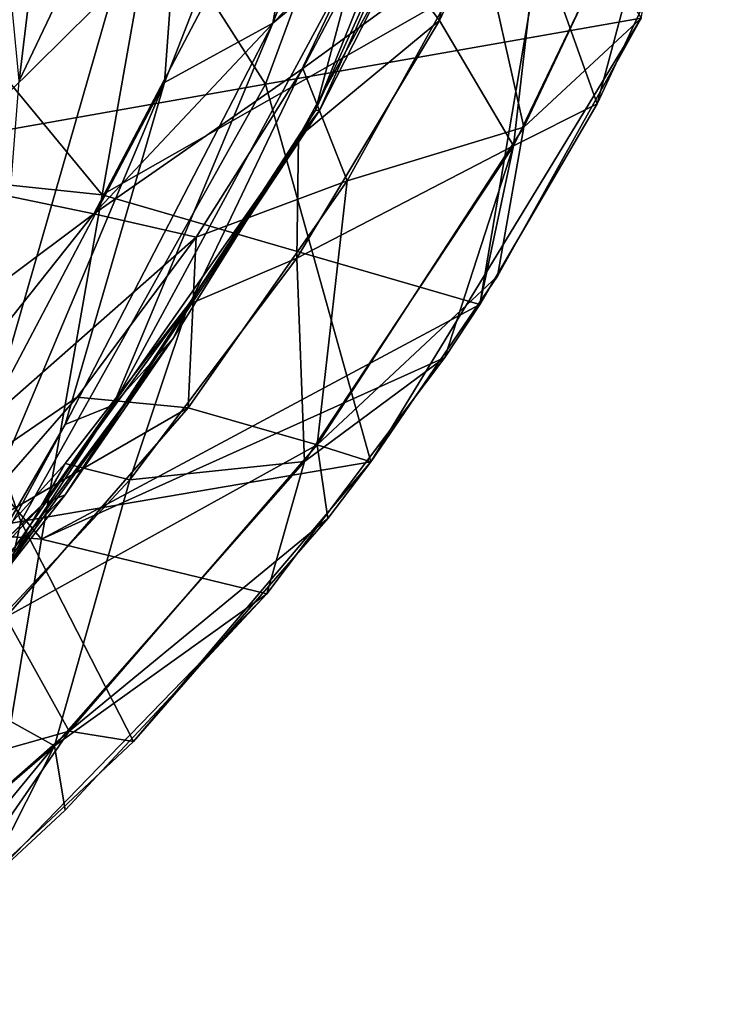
# Model space of a CAD drawing. Extents: x -65 to 803, y -691 to 80.
# Tile 265 of 281: x 783 to 799, y -171 to -148. Entities that reach past the tile are written whole.
import ezdxf

# ---------------------------------------------------------------- set-up
doc = ezdxf.new("R2010")
doc.units = 0
doc.header["$LTSCALE"] = 101.851852
for name, color, linetype in [('231', 7, 'CONTINUOUS'), ('252', 7, 'CONTINUOUS'), ('255', 7, 'CONTINUOUS'), ('256', 7, 'CONTINUOUS'), ('312', 7, 'CONTINUOUS'), ('335', 7, 'CONTINUOUS'), ('336', 7, 'CONTINUOUS'), ('338', 7, 'CONTINUOUS')]:
    doc.layers.add(name, color=color, linetype=linetype)

msp = doc.modelspace()

# ---------------------------------------------------------------- linework, layer by layer
at = {"layer": '231', "color": 7, "linetype": 'CONTINUOUS'}
for points in [[(782.124, -141.675, 91.358), (777.28, -149.398, 92.756), (784.973, -142.382, 84.486), (782.124, -141.675, 91.358)], [(784.973, -142.382, 84.486), (777.28, -149.398, 92.756), (780.325, -151.86, 83.15), (784.973, -142.382, 84.486)], [(784.973, -142.382, 84.486), (780.325, -151.86, 83.15), (789.412, -142.874, 70.817), (784.973, -142.382, 84.486)], [(789.412, -142.874, 70.817), (780.325, -151.86, 83.15), (784.266, -152.674, 70.092), (789.412, -142.874, 70.817)], [(789.412, -142.874, 70.817), (784.266, -152.674, 70.092), (791.177, -145.306, 57.505), (789.412, -142.874, 70.817)], [(791.177, -145.306, 57.505), (784.266, -152.674, 70.092), (789.045, -149.347, 57.504), (791.177, -145.306, 57.505)], [(789.045, -149.347, 57.504), (784.266, -152.674, 70.092), (786.607, -153.211, 57.502), (789.045, -149.347, 57.504)], [(780.325, -151.86, 83.15), (774.066, -160.305, 81.429), (784.266, -152.674, 70.092), (780.325, -151.86, 83.15)], [(784.266, -152.674, 70.092), (774.066, -160.305, 81.429), (777.395, -161.318, 69.123), (784.266, -152.674, 70.092)], [(784.266, -152.674, 70.092), (777.395, -161.318, 69.123), (786.607, -153.211, 57.502), (784.266, -152.674, 70.092)], [(786.607, -153.211, 57.502), (777.395, -161.318, 69.123), (783.88, -156.871, 57.501), (786.607, -153.211, 57.502)], [(783.88, -156.871, 57.501), (777.395, -161.318, 69.123), (780.867, -160.322, 57.499), (783.88, -156.871, 57.501)]]:
    msp.add_3dface(points, dxfattribs=at)
at = {"layer": '252', "color": 7, "linetype": 'CONTINUOUS'}
for points in [[(791.177, -145.306, 57.505), (789.045, -149.347, 57.504), (793.141, -146.362, 57.389), (791.177, -145.306, 57.505)], [(793.141, -146.362, 57.389), (789.045, -149.347, 57.504), (790.061, -151.917, 57.389), (793.141, -146.362, 57.389)], [(789.045, -149.347, 57.504), (786.607, -153.211, 57.502), (790.061, -151.917, 57.389), (789.045, -149.347, 57.504)], [(790.061, -151.917, 57.389), (786.607, -153.211, 57.502), (786.419, -157.119, 57.389), (790.061, -151.917, 57.389)], [(786.607, -153.211, 57.502), (783.88, -156.871, 57.501), (786.419, -157.119, 57.389), (786.607, -153.211, 57.502)], [(783.88, -156.871, 57.501), (780.867, -160.322, 57.499), (786.419, -157.119, 57.389), (783.88, -156.871, 57.501)], [(786.419, -157.119, 57.389), (780.867, -160.322, 57.499), (782.252, -161.913, 57.389), (786.419, -157.119, 57.389)]]:
    msp.add_3dface(points, dxfattribs=at)
at = {"layer": '255', "color": 7, "linetype": 'CONTINUOUS'}
for points in [[(793.141, -146.362, 57.389), (794.105, -150.693, 56.093), (797.799, -142.848, 56.093), (793.141, -146.362, 57.389)], [(797.799, -142.848, 56.093), (794.105, -150.693, 56.093), (796.789, -148.19, 53.2), (797.799, -142.848, 56.093)], [(793.141, -146.362, 57.389), (790.061, -151.917, 57.389), (794.105, -150.693, 56.093), (793.141, -146.362, 57.389)], [(796.789, -148.19, 53.2), (794.105, -150.693, 56.093), (793.507, -154.102, 53.2), (796.789, -148.19, 53.2)], [(790.061, -151.917, 57.389), (789.376, -157.962, 56.093), (794.105, -150.693, 56.093), (790.061, -151.917, 57.389)], [(794.105, -150.693, 56.093), (789.376, -157.962, 56.093), (793.507, -154.102, 53.2), (794.105, -150.693, 56.093)], [(790.061, -151.917, 57.389), (786.419, -157.119, 57.389), (789.376, -157.962, 56.093), (790.061, -151.917, 57.389)], [(793.507, -154.102, 53.2), (789.376, -157.962, 56.093), (790.607, -158.354, 53.2), (793.507, -154.102, 53.2)], [(786.419, -157.119, 57.389), (782.252, -161.913, 57.389), (789.376, -157.962, 56.093), (786.419, -157.119, 57.389)], [(782.252, -161.913, 57.389), (783.702, -164.519, 56.093), (789.376, -157.962, 56.093), (782.252, -161.913, 57.389)], [(789.376, -157.962, 56.093), (783.702, -164.519, 56.093), (789.619, -159.651, 53.2), (789.376, -157.962, 56.093)], [(790.607, -158.354, 53.2), (789.376, -157.962, 56.093), (789.619, -159.651, 53.2), (790.607, -158.354, 53.2)], [(789.619, -159.651, 53.2), (783.702, -164.519, 56.093), (785.173, -164.762, 53.2), (789.619, -159.651, 53.2)], [(782.252, -161.913, 57.389), (777.607, -166.244, 57.389), (783.702, -164.519, 56.093), (782.252, -161.913, 57.389)], [(777.607, -166.244, 57.389), (777.188, -170.243, 56.093), (783.702, -164.519, 56.093), (777.607, -166.244, 57.389)], [(783.702, -164.519, 56.093), (777.188, -170.243, 56.093), (780.516, -169.128, 53.2), (783.702, -164.519, 56.093)], [(785.173, -164.762, 53.2), (783.702, -164.519, 56.093), (780.516, -169.128, 53.2), (785.173, -164.762, 53.2)]]:
    msp.add_3dface(points, dxfattribs=at)
at = {"layer": '256', "color": 7, "linetype": 'CONTINUOUS'}
for points in [[(783.014, -141.592, 53.2), (791.755, -140.051, 53.2), (788.193, -149.705, 53.2), (783.014, -141.592, 53.2)], [(791.755, -140.051, 53.2), (796.789, -148.19, 53.2), (788.193, -149.705, 53.2), (791.755, -140.051, 53.2)], [(774.272, -143.134, 53.2), (783.014, -141.592, 53.2), (779.599, -151.221, 53.2), (774.272, -143.134, 53.2)], [(779.599, -151.221, 53.2), (783.014, -141.592, 53.2), (788.193, -149.705, 53.2), (779.599, -151.221, 53.2)], [(796.789, -148.19, 53.2), (790.607, -158.354, 53.2), (788.193, -149.705, 53.2), (796.789, -148.19, 53.2)], [(796.789, -148.19, 53.2), (793.507, -154.102, 53.2), (790.607, -158.354, 53.2), (796.789, -148.19, 53.2)], [(779.599, -151.221, 53.2), (788.193, -149.705, 53.2), (782.593, -159.719, 53.2), (779.599, -151.221, 53.2)], [(788.193, -149.705, 53.2), (790.607, -158.354, 53.2), (782.593, -159.719, 53.2), (788.193, -149.705, 53.2)], [(774.631, -161.123, 53.2), (779.599, -151.221, 53.2), (782.593, -159.719, 53.2), (774.631, -161.123, 53.2)], [(790.607, -158.354, 53.2), (785.173, -164.762, 53.2), (782.593, -159.719, 53.2), (790.607, -158.354, 53.2)], [(790.607, -158.354, 53.2), (789.619, -159.651, 53.2), (785.173, -164.762, 53.2), (790.607, -158.354, 53.2)], [(780.516, -169.128, 53.2), (774.631, -161.123, 53.2), (782.593, -159.719, 53.2), (780.516, -169.128, 53.2)], [(785.173, -164.762, 53.2), (780.516, -169.128, 53.2), (782.593, -159.719, 53.2), (785.173, -164.762, 53.2)]]:
    msp.add_3dface(points, dxfattribs=at)
at = {"layer": '312', "color": 7, "linetype": 'CONTINUOUS'}
for points in [[(788.363, -148.304, 19.451), (790.053, -138.973, 14.743), (792.677, -137.278, 23.688), (788.363, -148.304, 19.451)], [(790.297, -146.689, 27.233), (788.363, -148.304, 19.451), (792.677, -137.278, 23.688), (790.297, -146.689, 27.233)], [(782.554, -149.627, 0.464), (781.833, -142.185, -4.358), (784.032, -137.333, -1.126), (782.554, -149.627, 0.464)], [(786.488, -141.361, 5.758), (782.554, -149.627, 0.464), (784.032, -137.333, -1.126), (786.488, -141.361, 5.758)], [(785.884, -149.665, 10.896), (786.488, -141.361, 5.758), (790.053, -138.973, 14.743), (785.884, -149.665, 10.896)], [(788.363, -148.304, 19.451), (785.884, -149.665, 10.896), (790.053, -138.973, 14.743), (788.363, -148.304, 19.451)], [(789.337, -150.302, 36.057), (793.261, -140.578, 33.626), (793.911, -140.237, 41.841), (789.337, -150.302, 36.057)], [(789.432, -150.306, 43.147), (789.337, -150.302, 36.057), (793.911, -140.237, 41.841), (789.432, -150.306, 43.147)], [(789.432, -150.306, 43.147), (793.911, -140.237, 41.841), (791.161, -146.902, 47.931), (789.432, -150.306, 43.147)], [(789.337, -150.302, 36.057), (790.297, -146.689, 27.233), (793.261, -140.578, 33.626), (789.337, -150.302, 36.057)], [(781.957, -157.098, 6.22), (782.554, -149.627, 0.464), (786.488, -141.361, 5.758), (781.957, -157.098, 6.22)], [(785.884, -149.665, 10.896), (781.957, -157.098, 6.22), (786.488, -141.361, 5.758), (785.884, -149.665, 10.896)], [(784.706, -157.055, 24.153), (788.363, -148.304, 19.451), (790.297, -146.689, 27.233), (784.706, -157.055, 24.153)], [(786.084, -155.515, 30.697), (784.706, -157.055, 24.153), (790.297, -146.689, 27.233), (786.084, -155.515, 30.697)], [(786.084, -155.515, 30.697), (790.297, -146.689, 27.233), (789.337, -150.302, 36.057), (786.084, -155.515, 30.697)], [(788.945, -150.92, 47.934), (789.432, -150.306, 43.147), (791.161, -146.902, 47.931), (788.945, -150.92, 47.934)], [(783.607, -157.502, 16.205), (785.884, -149.665, 10.896), (788.363, -148.304, 19.451), (783.607, -157.502, 16.205)], [(784.706, -157.055, 24.153), (783.607, -157.502, 16.205), (788.363, -148.304, 19.451), (784.706, -157.055, 24.153)], [(779.846, -163.998, 12.194), (781.957, -157.098, 6.22), (785.884, -149.665, 10.896), (779.846, -163.998, 12.194)], [(783.607, -157.502, 16.205), (779.846, -163.998, 12.194), (785.884, -149.665, 10.896), (783.607, -157.502, 16.205)], [(783.1, -159.313, 44.58), (783.604, -159.112, 38.5), (789.432, -150.306, 43.147), (783.1, -159.313, 44.58)], [(783.1, -159.313, 44.58), (789.432, -150.306, 43.147), (786.429, -154.751, 47.937), (783.1, -159.313, 44.58)], [(783.604, -159.112, 38.5), (786.084, -155.515, 30.697), (789.337, -150.302, 36.057), (783.604, -159.112, 38.5)], [(783.604, -159.112, 38.5), (789.337, -150.302, 36.057), (789.432, -150.306, 43.147), (783.604, -159.112, 38.5)], [(786.429, -154.751, 47.937), (789.432, -150.306, 43.147), (788.945, -150.92, 47.934), (786.429, -154.751, 47.937)], [(783.61, -158.391, 47.94), (783.1, -159.313, 44.58), (786.429, -154.751, 47.937), (783.61, -158.391, 47.94)], [(779.22, -164.977, 28.663), (784.706, -157.055, 24.153), (786.084, -155.515, 30.697), (779.22, -164.977, 28.663)], [(780.22, -163.422, 34.052), (779.22, -164.977, 28.663), (786.084, -155.515, 30.697), (780.22, -163.422, 34.052)], [(780.22, -163.422, 34.052), (786.084, -155.515, 30.697), (783.604, -159.112, 38.5), (780.22, -163.422, 34.052)], [(779.22, -164.977, 28.663), (779.716, -164.681, 21.462), (784.706, -157.055, 24.153), (779.22, -164.977, 28.663)], [(779.716, -164.681, 21.462), (783.607, -157.502, 16.205), (784.706, -157.055, 24.153), (779.716, -164.681, 21.462)], [(776.243, -170.219, 18.133), (779.846, -163.998, 12.194), (783.607, -157.502, 16.205), (776.243, -170.219, 18.133)], [(779.716, -164.681, 21.462), (776.243, -170.219, 18.133), (783.607, -157.502, 16.205), (779.716, -164.681, 21.462)], [(780.512, -161.807, 47.943), (783.1, -159.313, 44.58), (783.61, -158.391, 47.94), (780.512, -161.807, 47.943)], [(776.301, -166.633, 40.913), (780.22, -163.422, 34.052), (783.604, -159.112, 38.5), (776.301, -166.633, 40.913)], [(776.301, -166.633, 40.913), (783.604, -159.112, 38.5), (783.1, -159.313, 44.58), (776.301, -166.633, 40.913)], [(775.148, -166.906, 46.037), (776.301, -166.633, 40.913), (783.1, -159.313, 44.58), (775.148, -166.906, 46.037)], [(775.148, -166.906, 46.037), (783.1, -159.313, 44.58), (777.18, -164.953, 47.945), (775.148, -166.906, 46.037)], [(777.18, -164.953, 47.945), (783.1, -159.313, 44.58), (780.512, -161.807, 47.943), (777.18, -164.953, 47.945)]]:
    msp.add_3dface(points, dxfattribs=at)
at = {"layer": '335', "color": 7, "linetype": 'CONTINUOUS'}
for points in [[(792.179, -148.249, 48.011), (793.06, -142.72, 47.929), (794.863, -142.493, 48.011), (792.179, -148.249, 48.011)], [(791.161, -146.902, 47.931), (793.06, -142.72, 47.929), (792.179, -148.249, 48.011), (791.161, -146.902, 47.931)], [(788.945, -150.92, 47.934), (791.161, -146.902, 47.931), (792.179, -148.249, 48.011), (788.945, -150.92, 47.934)], [(788.908, -153.693, 48.011), (788.945, -150.92, 47.934), (792.179, -148.249, 48.011), (788.908, -153.693, 48.011)], [(786.429, -154.751, 47.937), (788.945, -150.92, 47.934), (788.908, -153.693, 48.011), (786.429, -154.751, 47.937)], [(785.086, -158.765, 48.011), (786.429, -154.751, 47.937), (788.908, -153.693, 48.011), (785.086, -158.765, 48.011)], [(783.61, -158.391, 47.94), (786.429, -154.751, 47.937), (785.086, -158.765, 48.011), (783.61, -158.391, 47.94)], [(780.512, -161.807, 47.943), (783.61, -158.391, 47.94), (780.755, -163.41, 48.011), (780.512, -161.807, 47.943)], [(780.755, -163.41, 48.011), (783.61, -158.391, 47.94), (785.086, -158.765, 48.011), (780.755, -163.41, 48.011)]]:
    msp.add_3dface(points, dxfattribs=at)
at = {"layer": '336', "color": 7, "linetype": 'CONTINUOUS'}
for points in [[(792.179, -148.249, 48.011), (794.863, -142.493, 48.011), (793.868, -151.113, 49.307), (792.179, -148.249, 48.011)], [(794.863, -142.493, 48.011), (797.622, -143.296, 49.307), (793.868, -151.113, 49.307), (794.863, -142.493, 48.011)], [(797.622, -143.296, 49.307), (795.787, -150.155, 52.2), (793.868, -151.113, 49.307), (797.622, -143.296, 49.307)], [(798.65, -144.013, 52.2), (795.787, -150.155, 52.2), (797.622, -143.296, 49.307), (798.65, -144.013, 52.2)], [(788.908, -153.693, 48.011), (792.179, -148.249, 48.011), (793.868, -151.113, 49.307), (788.908, -153.693, 48.011)], [(795.787, -150.155, 52.2), (793.097, -154.75, 52.2), (793.868, -151.113, 49.307), (795.787, -150.155, 52.2)], [(788.908, -153.693, 48.011), (793.868, -151.113, 49.307), (789.085, -158.346, 49.307), (788.908, -153.693, 48.011)], [(793.868, -151.113, 49.307), (792.298, -155.964, 52.2), (789.085, -158.346, 49.307), (793.868, -151.113, 49.307)], [(793.097, -154.75, 52.2), (792.298, -155.964, 52.2), (793.868, -151.113, 49.307), (793.097, -154.75, 52.2)], [(785.086, -158.765, 48.011), (788.908, -153.693, 48.011), (789.085, -158.346, 49.307), (785.086, -158.765, 48.011)], [(792.298, -155.964, 52.2), (788.222, -161.375, 52.2), (789.085, -158.346, 49.307), (792.298, -155.964, 52.2)], [(785.086, -158.765, 48.011), (789.085, -158.346, 49.307), (783.361, -164.86, 49.307), (785.086, -158.765, 48.011)], [(789.085, -158.346, 49.307), (788.222, -161.375, 52.2), (783.361, -164.86, 49.307), (789.085, -158.346, 49.307)], [(780.755, -163.41, 48.011), (785.086, -158.765, 48.011), (783.361, -164.86, 49.307), (780.755, -163.41, 48.011)], [(788.222, -161.375, 52.2), (783.604, -166.331, 52.2), (783.361, -164.86, 49.307), (788.222, -161.375, 52.2)], [(780.755, -163.41, 48.011), (783.361, -164.86, 49.307), (776.804, -170.534, 49.307), (780.755, -163.41, 48.011)], [(783.361, -164.86, 49.307), (778.493, -170.777, 52.2), (776.804, -170.534, 49.307), (783.361, -164.86, 49.307)], [(781.733, -168.069, 52.2), (778.493, -170.777, 52.2), (783.361, -164.86, 49.307), (781.733, -168.069, 52.2)], [(783.604, -166.331, 52.2), (781.733, -168.069, 52.2), (783.361, -164.86, 49.307), (783.604, -166.331, 52.2)]]:
    msp.add_3dface(points, dxfattribs=at)
at = {"layer": '338', "color": 7, "linetype": 'CONTINUOUS'}
for points in [[(777.021, -143.216, 52.2), (775.595, -151.304, 52.2), (784.457, -152.238, 52.2), (777.021, -143.216, 52.2)], [(785.847, -144.353, 52.2), (777.021, -143.216, 52.2), (784.457, -152.238, 52.2), (785.847, -144.353, 52.2)], [(795.787, -150.155, 52.2), (798.65, -144.013, 52.2), (794.491, -146.522, 52.2), (795.787, -150.155, 52.2)], [(785.847, -144.353, 52.2), (784.457, -152.238, 52.2), (794.491, -146.522, 52.2), (785.847, -144.353, 52.2)], [(784.457, -152.238, 52.2), (793.097, -154.75, 52.2), (794.491, -146.522, 52.2), (784.457, -152.238, 52.2)], [(793.097, -154.75, 52.2), (795.787, -150.155, 52.2), (794.491, -146.522, 52.2), (793.097, -154.75, 52.2)], [(775.595, -151.304, 52.2), (774.169, -159.392, 52.2), (783.067, -160.123, 52.2), (775.595, -151.304, 52.2)], [(784.457, -152.238, 52.2), (775.595, -151.304, 52.2), (783.067, -160.123, 52.2), (784.457, -152.238, 52.2)], [(793.097, -154.75, 52.2), (784.457, -152.238, 52.2), (783.067, -160.123, 52.2), (793.097, -154.75, 52.2)], [(792.298, -155.964, 52.2), (793.097, -154.75, 52.2), (783.067, -160.123, 52.2), (792.298, -155.964, 52.2)], [(788.222, -161.375, 52.2), (792.298, -155.964, 52.2), (783.067, -160.123, 52.2), (788.222, -161.375, 52.2)], [(774.169, -159.392, 52.2), (781.733, -168.069, 52.2), (783.067, -160.123, 52.2), (774.169, -159.392, 52.2)], [(781.733, -168.069, 52.2), (788.222, -161.375, 52.2), (783.067, -160.123, 52.2), (781.733, -168.069, 52.2)], [(781.733, -168.069, 52.2), (783.604, -166.331, 52.2), (788.222, -161.375, 52.2), (781.733, -168.069, 52.2)]]:
    msp.add_3dface(points, dxfattribs=at)

doc.saveas('drawing.dxf')
